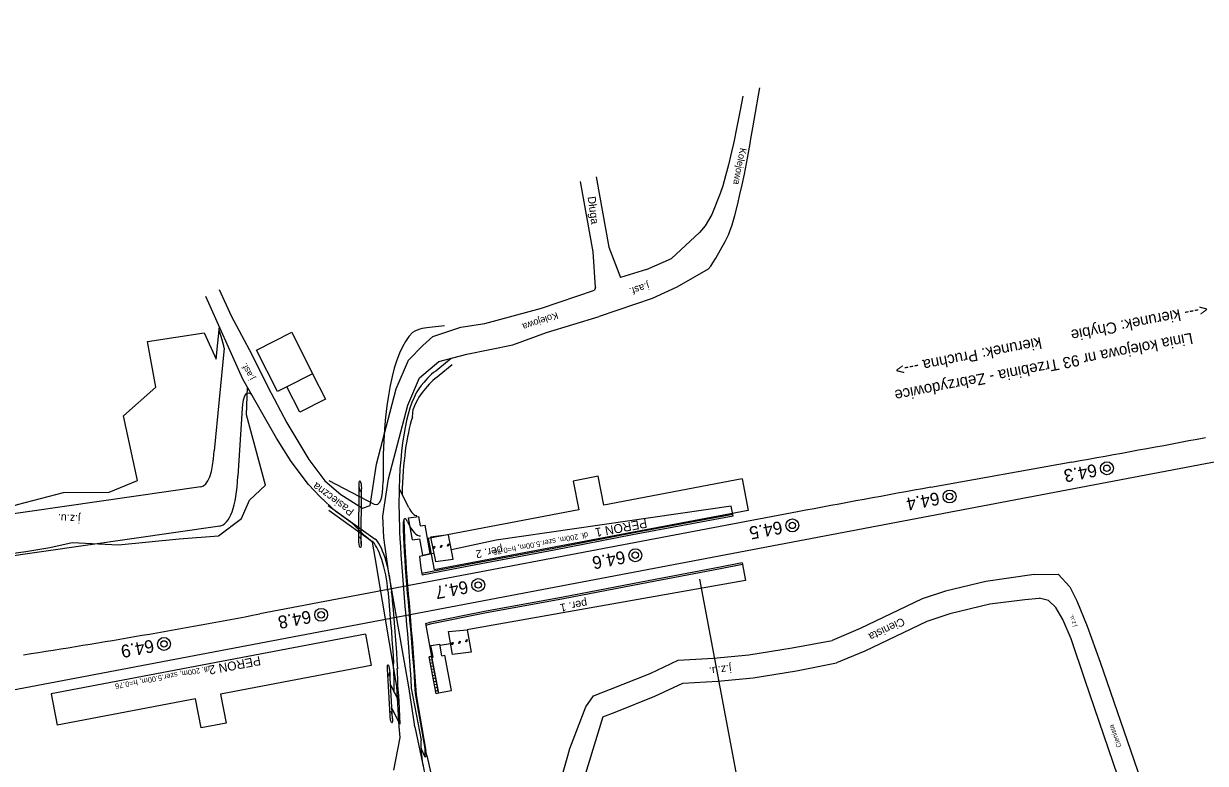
# Model space of a CAD drawing. Extents: x 6541740 to 6566395, y 5525066 to 5530361.
# Drawn here: x 6556344.1 to 6556529, y 5525987.9 to 5526103.5 of the extents above; entities that cross this region are included whole.
import ezdxf

# ---------------------------------------------------------------- set-up
doc = ezdxf.new("R2010")
doc.units = 0
for name, color, linetype in [('Domyślna', 7, 'Continuous'), ('ps_wymiarowanie', 7, 'Continuous'), ('TOR_PRZEK_P-komponent', 7, 'Continuous'), ('TOR_PRZEK_P-pomoc', 7, 'Continuous'), ('TOR_PRZEK_P-teren istniejacy', 7, 'Continuous'), ('TOR_PS_OPIS_T-numeracja torow i rozjazdow', 7, 'Continuous'), ('TOR_PS_OPIS_T-symbole geometrii', 7, 'Continuous'), ('TOR_PS_T-umocnienia skarp', 7, 'Continuous'), ('TOR_PS_T-wypelnienia', 7, 'Continuous'), ('TOR_RAMKI-ramka+tabelka 1', 7, 'Continuous'), ('TOR_W-warstwa dodatkowa 2', 7, 'Continuous')]:
    doc.layers.add(name, color=color, linetype=linetype)

# ---------------------------------------------------------------- blocks, each defined once
blk = doc.blocks.new('4010_1')
at = {"layer": 'Domyślna'}
for radius in [0.75, 0.375]:
    blk.add_circle((0, 0), radius, dxfattribs=at)
blk = doc.blocks.new('311_2')
at = {"layer": 'Domyślna'}
blk.add_circle((0, 0), 0.25, dxfattribs=at)

msp = doc.modelspace()

# ---------------------------------------------------------------- linework, layer by layer
at = {"layer": 'ps_wymiarowanie'}
for p, q in [((6556380.55, 5526052.44), (6556386.06, 5526055.23)), ((6556386.06, 5526055.23), (6556389.33, 5526048.76)), ((6556383.82, 5526045.97), (6556380.55, 5526052.44)), ((6556389.33, 5526048.76), (6556385.3, 5526046.71)), ((6556389.33, 5526048.76), (6556391.35, 5526044.8)), ((6556385.3, 5526046.71), (6556383.82, 5526045.97)), ((6556387.33, 5526042.77), (6556385.3, 5526046.71)), ((6556391.35, 5526044.8), (6556387.33, 5526042.77)), ((6556404.35, 5526026.23), (6556405.97, 5526026.43)), ((6556404.98, 5526022.81), (6556404.35, 5526026.23)), ((6556406.23, 5526025), (6556405.97, 5526026.43)), ((6556406.23, 5526025), (6556406.92, 5526025.09)), ((6556407.74, 5526020.65), (6556406.92, 5526025.09)), ((6556404.98, 5526022.81), (6556406.09, 5526022.94)), ((6556406.56, 5526020.41), (6556406.09, 5526022.94)), ((6556406.56, 5526020.41), (6556407.74, 5526020.65)), ((6556407.83, 5526006.29), (6556409.22, 5526006.51)), ((6556408.17, 5526004.46), (6556407.83, 5526006.29)), ((6556409.56, 5526004.68), (6556409.22, 5526006.51)), ((6556409.56, 5526004.68), (6556410.01, 5526004.76)), ((6556411.04, 5525999.23), (6556410.01, 5526004.76)), ((6556407.95, 5526004.58), (6556407.54, 5526004.5)), ((6556407.98, 5526004.43), (6556408.17, 5526004.46)), ((6556409.03, 5525998.89), (6556407.98, 5526004.43)), ((6556409.03, 5525998.89), (6556411.04, 5525999.23))]:
    msp.add_line(p, q, dxfattribs=at)
msp.add_lwpolyline([(6556409.04, 5525998.82), (6556408.64, 5525998.74), (6556407.54, 5526004.5), (6556407.95, 5526004.58)], close=True, dxfattribs=at)
at = {"layer": 'TOR_PRZEK_P-komponent'}
for p, q in [((6556891.89, 5526103.46), (6555909.41, 5525917.23)), ((6556508.05, 5526034.94), (6556486.04, 5526031)), ((6556465.14, 5526027.15), (6556381.1, 5526011.22))]:
    msp.add_line(p, q, dxfattribs=at)
for centre, major_axis, start_param, end_param in [((6550392.46, 5558412.33), (-6136.5, 32373.54), 3.139013, 3.141593), ((6562601.64, 5493653.62), (-6136.5, 32373.54), 6.280606, 6.283185), ((6552935.72, 5544187.56), (-3445.38, 18176.34), 3.133485, 3.141593)]:
    msp.add_ellipse(centre, major_axis=major_axis, ratio=0.25, start_param=start_param, end_param=end_param, dxfattribs=at)
at = {"layer": 'TOR_PRZEK_P-pomoc'}
for p, q in [((6556456.53, 5526032.31), (6556434.87, 5526028.21)), ((6556456.53, 5526032.31), (6556457.46, 5526027.4)), ((6556457.46, 5526027.4), (6556408.34, 5526018.09)), ((6556407.41, 5526023), (6556408.34, 5526018.09)), ((6556397.58, 5526008.06), (6556348.45, 5525998.75)), ((6556397.58, 5526008.06), (6556398.51, 5526003.15)), ((6556348.45, 5525998.75), (6556349.38, 5525993.84)), ((6556371.04, 5525997.94), (6556349.38, 5525993.84)), ((6556371.9, 5525993.42), (6556371.04, 5525997.94)), ((6556375.81, 5525994.16), (6556371.9, 5525993.42))]:
    msp.add_line(p, q, dxfattribs=at)
for points in [[(6556434.87, 5526028.21), (6556434.01, 5526032.73), (6556430.1, 5526031.99)], [(6556430.1, 5526031.99), (6556430.96, 5526027.47), (6556407.41, 5526023)], [(6556398.51, 5526003.15), (6556374.95, 5525998.68), (6556375.81, 5525994.16)]]:
    msp.add_lwpolyline(points, dxfattribs=at)
at = {"layer": 'TOR_PS_OPIS_T-numeracja torow i rozjazdow'}
msp.add_lwpolyline([(6556465.13, 5525935.87), (6556449.87, 5526016.63), (6556449.87, 5526016.63), (6556449.87, 5526016.63)], dxfattribs=at)
at = {"layer": 'TOR_PS_OPIS_T-symbole geometrii'}
for p, q in [((6556375.52, 5526052.74), (6556373.92, 5526036.69)), ((6556378.32, 5526043.3), (6556377.65, 5526032.72)), ((6556404.94, 5526041.97), (6556405.08, 5526043.2)), ((6556371.87, 5526031.08), (6556303.1, 5526021.15)), ((6556391.89, 5526032.07), (6556398.97, 5526028.39)), ((6556404.38, 5526027.86), (6556402.87, 5526030.82)), ((6556391.78, 5526028.16), (6556399.14, 5526022.89)), ((6556391.87, 5526027.43), (6556398.62, 5526022.6)), ((6556374.8, 5526024.94), (6556304.29, 5526014.76)), ((6556401.12, 5526014.86), (6556401.2, 5526013.9)), ((6556401.71, 5526014.23), (6556401.67, 5526014.72)), ((6556401.71, 5526014.23), (6556401.79, 5526013.24)), ((6556403.78, 5526012.39), (6556403.82, 5526011.9)), ((6556403.82, 5526011.9), (6556403.91, 5526010.92)), ((6556404.38, 5526011.74), (6556404.42, 5526011.25)), ((6556404.42, 5526011.25), (6556404.5, 5526010.26)), ((6556404.52, 5526011.58), (6556404.65, 5526010.1)), ((6556401.51, 5526000.14), (6556402.8, 5525997.56)), ((6556404.75, 5525999.6), (6556406.29, 5525991.49)), ((6556402.8, 5525997.56), (6556402.97, 5525993.97)), ((6556405.36, 5525998.78), (6556406.9, 5525990.17)), ((6556405.51, 5525998.56), (6556407.05, 5525989.77)), ((6556401.72, 5525996.46), (6556402.97, 5525993.97)), ((6556406.93, 5525988.84), (6556406.29, 5525990.17)), ((6556406.93, 5525988.84), (6556407.21, 5525989.07)), ((6556407.21, 5525989.07), (6556407.05, 5525989.77)), ((6556407.21, 5525989.07), (6556408.09, 5525985.21))]:
    msp.add_line(p, q, dxfattribs=at)
for points in [[(6556409.95, 5526056.22), (6556407.6, 5526055.99), (6556407.22, 5526055.95), (6556406.84, 5526055.89), (6556406.46, 5526055.81), (6556406.08, 5526055.71), (6556405.71, 5526055.57), (6556405.34, 5526055.41), (6556404.94, 5526055.18)], [(6556410.98, 5526051.13), (6556408.91, 5526049.43), (6556408.58, 5526049.18), (6556408.26, 5526048.93), (6556407.94, 5526048.66), (6556407.63, 5526048.38), (6556407.32, 5526048.07), (6556407.03, 5526047.73), (6556406.75, 5526047.38)], [(6556411.18, 5526050.15), (6556409.13, 5526048.46), (6556408.8, 5526048.21), (6556408.47, 5526047.96), (6556408.16, 5526047.7), (6556407.85, 5526047.42), (6556407.55, 5526047.11), (6556407.26, 5526046.77), (6556406.98, 5526046.43)], [(6556402.99, 5526023.01), (6556403.06, 5526021.72), (6556403.14, 5526020.45), (6556403.23, 5526019.16), (6556403.33, 5526017.84), (6556403.43, 5526016.5), (6556403.55, 5526015.15), (6556403.66, 5526013.78), (6556403.78, 5526012.39)], [(6556403.6, 5526022.17), (6556403.67, 5526020.9), (6556403.74, 5526019.67), (6556403.83, 5526018.41), (6556403.93, 5526017.13), (6556404.03, 5526015.82), (6556404.14, 5526014.48), (6556404.26, 5526013.12), (6556404.38, 5526011.74)], [(6556403.75, 5526021.95), (6556403.82, 5526020.69), (6556403.89, 5526019.48), (6556403.98, 5526018.23), (6556404.08, 5526016.95), (6556404.18, 5526015.64), (6556404.29, 5526014.31), (6556404.41, 5526012.95), (6556404.52, 5526011.58)], [(6556401.63, 5526015.15), (6556401.67, 5526014.72)], [(6556401.2, 5526013.9), (6556401.32, 5526012.52), (6556401.43, 5526011.16), (6556401.54, 5526009.82), (6556401.65, 5526008.51), (6556401.74, 5526007.22), (6556401.83, 5526005.97), (6556401.91, 5526004.74), (6556401.98, 5526003.47)], [(6556401.79, 5526013.25), (6556401.91, 5526011.86), (6556402.03, 5526010.49), (6556402.14, 5526009.14), (6556402.25, 5526007.8), (6556402.35, 5526006.48), (6556402.44, 5526005.19), (6556402.52, 5526003.92), (6556402.59, 5526002.63)], [(6556403.91, 5526010.92), (6556404.03, 5526009.52), (6556404.15, 5526008.11), (6556404.26, 5526006.7), (6556404.38, 5526005.28), (6556404.48, 5526003.85), (6556404.58, 5526002.42), (6556404.67, 5526001), (6556404.75, 5525999.6)], [(6556404.5, 5526010.26), (6556404.62, 5526008.86), (6556404.74, 5526007.45), (6556404.86, 5526006.01), (6556404.98, 5526004.57), (6556405.09, 5526003.11), (6556405.19, 5526001.64), (6556405.28, 5526000.17), (6556405.36, 5525998.78)], [(6556404.65, 5526010.1), (6556404.77, 5526008.7), (6556404.89, 5526007.28), (6556405.01, 5526005.84), (6556405.13, 5526004.39), (6556405.24, 5526002.92), (6556405.34, 5526001.45), (6556405.43, 5525999.97), (6556405.51, 5525998.56)], [(6556402.71, 5525999.11), (6556402.8, 5525997.56)]]:
    msp.add_lwpolyline(points, dxfattribs=at)
for centre, major_axis, start_param, end_param in [((6556373.92, 5526051.52), (-1.35, 7.12), 4.836985, 5.265781), ((6556417.16, 5526002.73), (-10.16, 53.6), 0.164948, 0.948683), ((6556417.16, 5526002.73), (-8.65, 45.64), 0.165669, 0.861162), ((6556380.54, 5526038.6), (-1.35, 7.12), 5.955892, 7.087106), ((6556417.16, 5526002.73), (-8.46, 44.65), 0.165204, 0.391379), ((6556417.16, 5526002.73), (-8.37, 44.16), 0.431421, 0.861162), ((6556368.79, 5526047.54), (-3.12, 16.46), 3.1306, 3.945513), ((6556370.53, 5526047.8), (-4.33, 22.84), 3.1306, 3.945513), ((6556397.89, 5526036.17), (-1.49, 7.86), 2.947411, 4.090276), ((6556417.16, 5526002.73), (-8.65, 45.64), 0.861162, 1.064524), ((6556404.49, 5526032.52), (-1.12, 5.9), 2.431958, 3.141593), ((6556404.11, 5526024.14), (-0.37, 1.97), 5.522961, 7.268235), ((6556417.16, 5526002.73), (-8.28, 43.67), 0.985049, 1.064524), ((6556417.16, 5526002.73), (-8.19, 43.18), 0.954421, 1.064524), ((6556404.49, 5526032.52), (-1.72, 9.1), 2.381369, 3.141593), ((6556399.33, 5526016.82), (-1.12, 5.9), 4.326117, 6.026682), ((6556399.84, 5526017.11), (-1.12, 5.9), 4.325492, 6.026682), ((6556388.41, 5526022.91), (-8.28, 43.67), 4.08494, 4.206117), ((6556388.41, 5526022.91), (-8.65, 45.64), 4.117029, 4.206117), ((6556408.12, 5525987.53), (-1.12, 5.9), 0.787457, 1.1939), ((6556408.12, 5525987.53), (-0.74, 3.93), 0.787457, 1.181178), ((6556408.12, 5525987.53), (-1.12, 5.9), 1.194409, 2.083908)]:
    msp.add_ellipse(centre, major_axis=major_axis, ratio=0.25, start_param=start_param, end_param=end_param, dxfattribs=at)
at = {"layer": 'TOR_PS_T-umocnienia skarp'}
for p, q in [((6556455.03, 5526026.74), (6556439.3, 5526023.84)), ((6556455.08, 5526026.47), (6556439.35, 5526023.58)), ((6556407.68, 5526009.88), (6556406.97, 5526009.69)), ((6556406.97, 5526009.7), (6556407.95, 5526004.57)), ((6556407.73, 5526009.61), (6556407.02, 5526009.42)), ((6556407.64, 5526004.02), (6556408.04, 5526004.1)), ((6556407.73, 5526003.54), (6556408.13, 5526003.61)), ((6556407.82, 5526003.06), (6556408.22, 5526003.13)), ((6556407.91, 5526002.58), (6556408.31, 5526002.65)), ((6556408, 5526002.1), (6556408.41, 5526002.17)), ((6556408.09, 5526001.61), (6556408.5, 5526001.69)), ((6556408.18, 5526001.13), (6556408.59, 5526001.21)), ((6556408.27, 5526000.65), (6556408.68, 5526000.73)), ((6556408.36, 5526000.17), (6556408.77, 5526000.25)), ((6556408.46, 5525999.69), (6556408.86, 5525999.77)), ((6556408.55, 5525999.21), (6556408.95, 5525999.29)), ((6556409.04, 5525998.82), (6556408.64, 5525998.74))]:
    msp.add_line(p, q, dxfattribs=at)
for points in [[(6556455.08, 5526026.47), (6556454.77, 5526028.06), (6556418.06, 5526022.75), (6556411.03, 5526021.25)], [(6556439.3, 5526023.84), (6556427.06, 5526021.46), (6556414.8, 5526019.14), (6556406.41, 5526017.56)], [(6556439.35, 5526023.57), (6556427.12, 5526021.19), (6556414.85, 5526018.87), (6556406.46, 5526017.29)], [(6556408.28, 5526020.66), (6556407.73, 5526020.54), (6556406.55, 5526020.32), (6556406.06, 5526020.21), (6556406.25, 5526018.39), (6556406.46, 5526017.29)], [(6556456.51, 5526019.19), (6556453.07, 5526018.53), (6556440.73, 5526016.19), (6556428.54, 5526013.84), (6556416.23, 5526011.62), (6556407.68, 5526009.88)], [(6556456.56, 5526018.92), (6556453.12, 5526018.26), (6556440.78, 5526015.92), (6556428.59, 5526013.57), (6556416.28, 5526011.35), (6556407.73, 5526009.61)], [(6556456.51, 5526019.19), (6556457.05, 5526016.42), (6556414.35, 5526008.87), (6556413.51, 5526008.75)], [(6556410.92, 5526006.56), (6556409.26, 5526006.27)]]:
    msp.add_lwpolyline(points, dxfattribs=at)
for points in [[(6556408.53, 5526019.4), (6556411.31, 5526019.76), (6556410.6, 5526023.56), (6556407.79, 5526023.19)], [(6556410.57, 5526008.46), (6556413.51, 5526008.75), (6556414.14, 5526005.23), (6556411.23, 5526004.86)]]:
    msp.add_lwpolyline(points, close=True, dxfattribs=at)
at = {"layer": 'TOR_PS_T-wypelnienia'}
for p, q in [((6556456.62, 5526092.14), (6556456.19, 5526089.94)), ((6556458.59, 5526089.59), (6556459.09, 5526092.28)), ((6556459.09, 5526092.28), (6556459.3, 5526093.42)), ((6556456.19, 5526089.94), (6556455.65, 5526087.08)), ((6556458.18, 5526087.17), (6556458.59, 5526089.59)), ((6556455.65, 5526087.08), (6556455.25, 5526085.22)), ((6556457.89, 5526085.44), (6556458.18, 5526087.17)), ((6556455.14, 5526084.75), (6556454.83, 5526083.41)), ((6556455.25, 5526085.22), (6556455.14, 5526084.75)), ((6556457.36, 5526082.42), (6556457.77, 5526084.72)), ((6556457.77, 5526084.72), (6556457.89, 5526085.44)), ((6556454.83, 5526083.41), (6556454.39, 5526081.4)), ((6556456.87, 5526079.96), (6556457.36, 5526082.42)), ((6556454.39, 5526081.4), (6556453.93, 5526079.68)), ((6556433.19, 5526067.78), (6556431.21, 5526078.78)), ((6556433.7, 5526079.51), (6556435.66, 5526068.52)), ((6556453.93, 5526079.68), (6556453.48, 5526078.12)), ((6556456.5, 5526078.29), (6556456.87, 5526079.96)), ((6556453.06, 5526076.91), (6556451.76, 5526073.62)), ((6556453.48, 5526078.12), (6556453.06, 5526076.91)), ((6556456.16, 5526076.78), (6556456.5, 5526078.29)), ((6556455.38, 5526073.5), (6556455.77, 5526075.1)), ((6556455.77, 5526075.1), (6556456.16, 5526076.78)), ((6556451.76, 5526073.62), (6556451.25, 5526072.73)), ((6556454.96, 5526072), (6556455.38, 5526073.5)), ((6556450.7, 5526071.88), (6556450.15, 5526071.17)), ((6556451.25, 5526072.73), (6556450.7, 5526071.88)), ((6556454.37, 5526070.45), (6556454.96, 5526072)), ((6556445.48, 5526066.74), (6556449.86, 5526070.82)), ((6556450.15, 5526071.17), (6556449.86, 5526070.82)), ((6556453.85, 5526069.43), (6556454.37, 5526070.45)), ((6556433.59, 5526062.26), (6556433.19, 5526067.78)), ((6556435.66, 5526068.52), (6556437.49, 5526063.78)), ((6556452.39, 5526066.81), (6556453.85, 5526069.43)), ((6556441.56, 5526065.05), (6556445.48, 5526066.74)), ((6556451.6, 5526065.54), (6556451.94, 5526066.1)), ((6556451.94, 5526066.1), (6556452.39, 5526066.81)), ((6556441.56, 5526065.05), (6556437.49, 5526063.78)), ((6556451.22, 5526065.09), (6556446.28, 5526062.28)), ((6556451.22, 5526065.09), (6556451.6, 5526065.54)), ((6556433.59, 5526062.26), (6556433.42, 5526061.83)), ((6556446.28, 5526062.28), (6556442.45, 5526060.53)), ((6556378.44, 5526047.89), (6556372.63, 5526060.82)), ((6556374.74, 5526061.92), (6556376.58, 5526057.81)), ((6556442.45, 5526060.53), (6556434.17, 5526057.72)), ((6556376.58, 5526057.81), (6556379.83, 5526051.77)), ((6556379.83, 5526051.77), (6556382.34, 5526046.71)), ((6556383.68, 5526038.66), (6556378.44, 5526047.89)), ((6556382.34, 5526046.71), (6556385.29, 5526041.08)), ((6556385.29, 5526041.08), (6556388.76, 5526035.37)), ((6556385.97, 5526035.06), (6556383.68, 5526038.66)), ((6556388.71, 5526031.46), (6556385.97, 5526035.06)), ((6556388.76, 5526035.37), (6556391.27, 5526032.01)), ((6556357.54, 5526030.26), (6556361.94, 5526032.06)), ((6556390.52, 5526029.51), (6556388.71, 5526031.46)), ((6556391.27, 5526032.01), (6556393.73, 5526029.86)), ((6556392.95, 5526027.24), (6556390.52, 5526029.51)), ((6556393.73, 5526029.86), (6556397.14, 5526027.75)), ((6556395.59, 5526025.33), (6556392.95, 5526027.24)), ((6556397.14, 5526027.75), (6556398.36, 5526028.18)), ((6556397.49, 5526023.42), (6556395.59, 5526025.33)), ((6556398.72, 5526022.45), (6556397.49, 5526023.42)), ((6556502.17, 5526017.37), (6556505.93, 5526017.41)), ((6556505.93, 5526017.41), (6556507.74, 5526015.45)), ((6556507.74, 5526015.45), (6556508.86, 5526013.27)), ((6556504.44, 5526013.29), (6556502.97, 5526013.67)), ((6556505.56, 5526012.22), (6556504.44, 5526013.29)), ((6556506.66, 5526010.33), (6556505.56, 5526012.22)), ((6556508.86, 5526013.27), (6556510.49, 5526009.29)), ((6556507.95, 5526007.35), (6556506.66, 5526010.33)), ((6556510.49, 5526009.29), (6556512.48, 5526003.7)), ((6556510.16, 5526000.82), (6556507.95, 5526007.35)), ((6556512.48, 5526003.7), (6556525.81, 5525965.13)), ((6556523.01, 5525963.19), (6556510.16, 5526000.82)), ((6556434.7, 5525995.11), (6556425.26, 5525964.4)), ((6556402.05, 5525986.82), (6556403.02, 5525991.93)), ((6556403.02, 5525991.93), (6556402.85, 5525993.6)), ((6556405.33, 5525993.59), (6556406.72, 5525986.89)), ((6556422.91, 5525966.97), (6556429.23, 5525989.04))]:
    msp.add_line(p, q, dxfattribs=at)
for points in [[(6556406.55, 5526053.17), (6556408.16, 5526054.56), (6556412.53, 5526056.01), (6556416.29, 5526056.63), (6556425.11, 5526058.99), (6556433.42, 5526061.83)], [(6556406.03, 5526048.1), (6556409.06, 5526050.66), (6556413.45, 5526051.8), (6556420.65, 5526053.29), (6556425.91, 5526055.22), (6556434.17, 5526057.72)], [(6556361.94, 5526032.06), (6556359.76, 5526042.18), (6556364.83, 5526046.64), (6556363.49, 5526053.81), (6556372.39, 5526055.17), (6556374.24, 5526051.04), (6556374.79, 5526056.16)], [(6556398.36, 5526028.18), (6556399.33, 5526034.63), (6556402.41, 5526046.4), (6556404.31, 5526050.87), (6556406.55, 5526053.17)], [(6556405.33, 5525993.59), (6556405.23, 5525994.36), (6556404.4, 5525999.82), (6556401.21, 5526017.88), (6556400.48, 5526023.18), (6556400.33, 5526026.51), (6556401.21, 5526032.34), (6556404.22, 5526043.86), (6556406.03, 5526048.11)], [(6556358.96, 5526022.02), (6556368.49, 5526022.94), (6556374.61, 5526023.44), (6556378.19, 5526026.14), (6556379.47, 5526029), (6556381.95, 5526031.33), (6556378.97, 5526042.31), (6556379.13, 5526046.68), (6556379.13, 5526046.68), (6556379.13, 5526046.68)], [(6556301.03, 5526021), (6556308.94, 5526022.23), (6556312.43, 5526023.7), (6556323.46, 5526023.91), (6556326.25, 5526024.08), (6556330.73, 5526025.47), (6556332.55, 5526025.73), (6556335.44, 5526025.81), (6556343.2, 5526028.3), (6556350.37, 5526030.18), (6556357.54, 5526030.26)], [(6556302.27, 5526014.25), (6556310.2, 5526015.68), (6556313.66, 5526016.39), (6556324.34, 5526017.68), (6556327.42, 5526017.52), (6556333.76, 5526019.49), (6556344.51, 5526020.95), (6556348.22, 5526021.61), (6556351.75, 5526022.37), (6556358.96, 5526022.02)], [(6556402.85, 5525993.6), (6556402.51, 5525999.9), (6556399.1, 5526020.04), (6556398.72, 5526022.45)], [(6556502.17, 5526017.37), (6556494.6, 5526016.28), (6556494.6, 5526016.28), (6556488.31, 5526014.79), (6556484.68, 5526013.55), (6556479.76, 5526011.23), (6556474.99, 5526008.95), (6556470.57, 5526007.08)], [(6556502.98, 5526013.61), (6556500.73, 5526013.41), (6556495.27, 5526012.73), (6556489.01, 5526011.25), (6556485.39, 5526010.02), (6556480.49, 5526007.7), (6556475.72, 5526005.42), (6556471.29, 5526003.55)], [(6556429.23, 5525989.04), (6556429.57, 5525990.16), (6556432.08, 5525996.72), (6556433.28, 5525998.41), (6556435.93, 5525999.45), (6556442.15, 5526001.91), (6556446.51, 5526003.97), (6556452.05, 5526004.3), (6556457.57, 5526004.84), (6556464.32, 5526005.92), (6556470.57, 5526007.08)], [(6556434.7, 5525995.11), (6556436.65, 5525995.88), (6556442.87, 5525998.34), (6556447.21, 5526000.39), (6556452.71, 5526000.72), (6556458.23, 5526001.25), (6556464.99, 5526002.34), (6556471.29, 5526003.55)]]:
    msp.add_lwpolyline(points, dxfattribs=at)
at = {"layer": 'TOR_W-warstwa dodatkowa 2'}
for p, q in [((6556396.55, 5526022.78), (6556396.59, 5526031.52)), ((6556396.92, 5526022.1), (6556396.96, 5526030.84)), ((6556401.45, 5525995.33), (6556401.03, 5526002.62)), ((6556401.82, 5525994.84), (6556401.4, 5526002.12))]:
    msp.add_line(p, q, dxfattribs=at)
for centre, major_axis, ratio in [((6556396.78, 5526031.18), (0.074, -0.847), 0.2003), ((6556396.74, 5526022.44), (0.074, -0.847), 0.2003), ((6556401.22, 5526002.37), (0.101, -0.896), 0.178041), ((6556401.63, 5525995.08), (0.101, -0.896), 0.178041)]:
    msp.add_ellipse(centre, major_axis=major_axis, ratio=ratio, dxfattribs=at)

# ---------------------------------------------------------------- block references
at = {"layer": 'TOR_PS_T-umocnienia skarp', "xscale": 0.30824718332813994, "yscale": 0.8110374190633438, "rotation": -26.43658286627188}
for p in [(6556408.33, 5526021.61), (6556409.43, 5526021.76), (6556410.54, 5526021.97), (6556411.2, 5526006.58), (6556412.31, 5526006.77), (6556413.4, 5526007.03)]:
    msp.add_blockref('311_2', p, dxfattribs=at)
at = {"layer": 'TOR_RAMKI-ramka+tabelka 1', "xscale": 1.345963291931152, "yscale": 1.345963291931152}
for p in [(6556513.56, 5526033.98), (6556513.56, 5526033.98), (6556488.95, 5526029.57), (6556488.95, 5526029.57), (6556464.36, 5526025.05), (6556464.36, 5526025.05), (6556439.8, 5526020.39), (6556439.8, 5526020.39), (6556415.24, 5526015.74), (6556415.24, 5526015.74), (6556390.67, 5526011.08), (6556390.67, 5526011.08), (6556366.09, 5526006.53), (6556366.09, 5526006.53)]:
    msp.add_blockref('4010_1', p, dxfattribs=at)

# ---------------------------------------------------------------- texts
at = {"layer": 'TOR_PRZEK_P-pomoc'}
for s, height, rotation, p in [('PERON 1', 1.4, 190.7127, (6556441.49, 5526026.1)), ('dł. 200m, szer.5.00m, h=0.76', 0.84, 190.7075, (6556432.33, 5526024.01)), ('per. 2', 1.251, 190.4077, (6556418.97, 5526021.88)), ('per. 1', 1.251, 190.4077, (6556432.16, 5526013.51)), ('dł. 200m, szer.5.00m, h=0.76', 0.84, 190.7075, (6556373.17, 5526003.09)), ('PERON 2', 1.4, 190.7127, (6556381.07, 5526004.62))]:
    msp.add_text(s, height=height, rotation=rotation, dxfattribs=at).set_placement(p)
at = {"layer": 'TOR_PRZEK_P-teren istniejacy'}
for s, height, rotation, p in [('<--- kierunek: Chybie', 1.75, 191.0012, (6556529.17, 5526059.69)), ('Linia kolejowa nr 93 Trzebinia - Zebrzydowice', 1.7499, 190.987, (6556526.82, 5526055.18)), ('kierunek: Pruchna --->', 1.75, 191.0012, (6556503.15, 5526054.49))]:
    msp.add_text(s, height=height, rotation=rotation, dxfattribs=at).set_placement(p)
at = {"layer": 'TOR_PS_T-wypelnienia'}
for s, height, rotation, p in [('Kolejowa', 1.068, 259.262, (6556456.18, 5526084.11)), ('Długa', 1.25, 277.69, (6556432.34, 5526076.39)), ('j.asf.', 1.123, 197.5481, (6556441.78, 5526063.05)), ('Kolejowa', 1.068, 198.8857, (6556427.52, 5526058.4)), ('j.asf.', 1.001, 118.3326, (6556380.29, 5526048.07)), ('Pasieczna', 1.21, 143.569, (6556395.92, 5526027.41)), ('j.z.u.', 1.248, 177.2502, (6556353.03, 5526026.65)), ('Cienista', 1.247, 205.5354, (6556481.58, 5526010.68)), ('j.z.u.', 0.667, 108.6577, (6556508.85, 5526009.34)), ('j.z.u.', 1.248, 187.5853, (6556454.76, 5526003.3)), ('Cienista', 0.748, 110.1733, (6556515.83, 5525990.5))]:
    msp.add_text(s, height=height, rotation=rotation, dxfattribs=at).set_placement(p)
at = {"layer": 'TOR_RAMKI-ramka+tabelka 1'}
for s, p in [('64.3', (6556511.79, 5526034.69)), ('64.4', (6556487.17, 5526030.28)), ('64.5', (6556462.59, 5526025.76)), ('64.6', (6556438.03, 5526021.1)), ('64.7', (6556413.46, 5526016.44)), ('64.8', (6556388.9, 5526011.79)), ('64.9', (6556364.32, 5526007.24))]:
    msp.add_text(s, height=2, rotation=190.7691, dxfattribs=at).set_placement(p)

doc.saveas('drawing.dxf')
